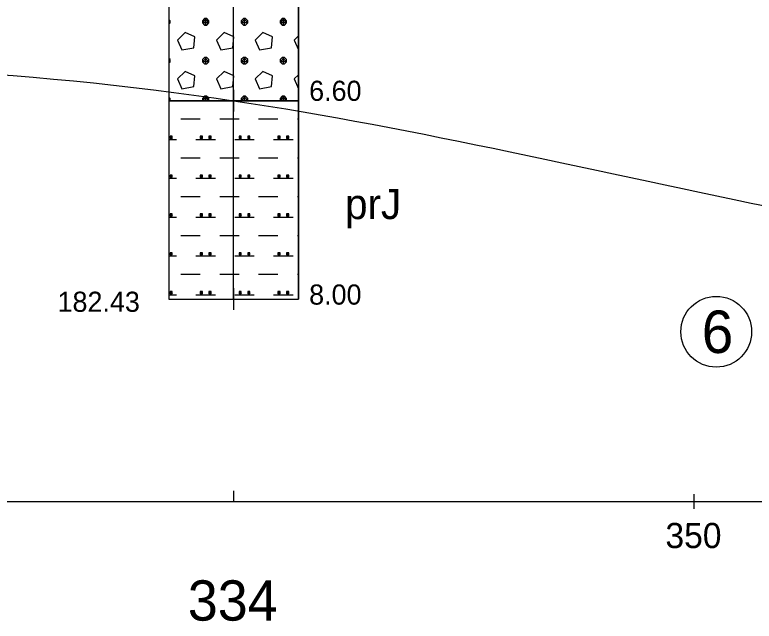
# Model space of a CAD drawing. Extents: x 3042 to 4120, y 576 to 2694.
# Drawn here: x 3572.32 to 3598.44, y 860.63 to 882.04 of the extents above; entities that cross this region are included whole.
import ezdxf

# ---------------------------------------------------------------- set-up
doc = ezdxf.new("R2010")
doc.units = 0
for name, color, linetype in [('14', 7, 'Continuous'), ('17', 7, 'Continuous'), ('18', 7, 'Continuous'), ('51', 7, 'Continuous'), ('52', 7, 'Continuous'), ('53', 7, 'Continuous'), ('56', 7, 'Continuous'), ('7', 7, 'Continuous'), ('rozhraní', 7, 'Continuous')]:
    doc.layers.add(name, color=color, linetype=linetype)

msp = doc.modelspace()

# ---------------------------------------------------------------- linework, layer by layer
at = {"layer": '18'}
for p, q in [((3580.052, 872.009), (3580.052, 912.009)), ((3580.052, 872.39), (3580.052, 871.628)), ((3579.671, 872.009), (3580.433, 872.009)), ((3580.052, 865.24), (3580.052, 864.859))]:
    msp.add_line(p, q, dxfattribs=at)
at = {"layer": '51'}
for p, q in [((3579.064, 881.683), (3579.064, 881.911)), ((3580.436, 881.683), (3580.436, 881.911)), ((3581.807, 881.683), (3581.807, 881.911)), ((3582.338, 881.299), (3582.188, 881.149)), ((3579.064, 880.311), (3579.064, 880.54)), ((3580.436, 880.311), (3580.436, 880.54)), ((3581.807, 880.311), (3581.807, 880.54)), ((3582.338, 879.927), (3582.188, 879.778)), ((3579.064, 879.009), (3579.064, 879.168)), ((3580.436, 879.009), (3580.436, 879.168)), ((3581.807, 879.009), (3581.807, 879.168)), ((3578.188, 878.368), (3578.874, 878.368)), ((3579.559, 878.368), (3580.245, 878.368)), ((3580.931, 878.368), (3581.617, 878.368)), ((3582.303, 878.368), (3582.338, 878.368)), ((3577.766, 877.644), (3578.035, 877.644)), ((3578.721, 877.644), (3579.407, 877.644)), ((3580.093, 877.644), (3580.779, 877.644)), ((3581.464, 877.644), (3582.15, 877.644)), ((3578.188, 876.997), (3578.874, 876.997)), ((3579.559, 876.997), (3580.245, 876.997)), ((3580.931, 876.997), (3581.617, 876.997)), ((3582.303, 876.997), (3582.338, 876.997)), ((3577.766, 876.273), (3578.035, 876.273)), ((3578.721, 876.273), (3579.407, 876.273)), ((3580.093, 876.273), (3580.779, 876.273)), ((3581.464, 876.273), (3582.15, 876.273)), ((3578.188, 875.625), (3578.874, 875.625)), ((3579.559, 875.625), (3580.245, 875.625)), ((3580.931, 875.625), (3581.617, 875.625)), ((3582.303, 875.625), (3582.338, 875.625)), ((3577.766, 874.901), (3578.035, 874.901)), ((3578.721, 874.901), (3579.407, 874.901)), ((3580.093, 874.901), (3580.779, 874.901)), ((3581.464, 874.901), (3582.15, 874.901)), ((3578.188, 874.253), (3578.874, 874.253)), ((3579.559, 874.253), (3580.245, 874.253)), ((3580.931, 874.253), (3581.617, 874.253)), ((3582.303, 874.253), (3582.338, 874.253)), ((3577.766, 873.529), (3578.035, 873.529)), ((3578.721, 873.529), (3579.407, 873.529)), ((3580.093, 873.529), (3580.779, 873.529)), ((3581.464, 873.529), (3582.15, 873.529)), ((3578.188, 872.882), (3578.874, 872.882)), ((3579.559, 872.882), (3580.245, 872.882)), ((3580.931, 872.882), (3581.617, 872.882)), ((3582.303, 872.882), (3582.338, 872.882)), ((3577.766, 872.158), (3578.035, 872.158)), ((3578.721, 872.158), (3579.407, 872.158)), ((3580.093, 872.158), (3580.779, 872.158)), ((3581.464, 872.158), (3582.15, 872.158))]:
    msp.add_line(p, q, dxfattribs=at)
for points in [[(3577.766, 879.009), (3582.338, 879.009), (3582.338, 895.009), (3577.766, 895.009)], [(3577.766, 872.009), (3582.338, 872.009), (3582.338, 879.009), (3577.766, 879.009)]]:
    msp.add_lwpolyline(points, close=True, dxfattribs=at)
for points in [[(3577.766, 881.718), (3577.807, 881.759), (3577.807, 881.835), (3577.766, 881.876)], [(3577.766, 881.8), (3577.807, 881.759), (3577.766, 881.759)], [(3579.026, 881.911), (3578.95, 881.835), (3578.95, 881.759), (3579.026, 881.683), (3579.102, 881.683), (3579.178, 881.759), (3579.178, 881.835), (3579.102, 881.911), (3579.026, 881.911), (3579.178, 881.759), (3578.95, 881.759), (3579.102, 881.911)], [(3580.398, 881.911), (3580.321, 881.835), (3580.321, 881.759), (3580.398, 881.683), (3580.474, 881.683), (3580.55, 881.759), (3580.55, 881.835), (3580.474, 881.911), (3580.398, 881.911), (3580.55, 881.759), (3580.321, 881.759), (3580.474, 881.911)], [(3581.769, 881.911), (3581.693, 881.835), (3581.693, 881.759), (3581.769, 881.683), (3581.845, 881.683), (3581.922, 881.759), (3581.922, 881.835), (3581.845, 881.911), (3581.769, 881.911), (3581.922, 881.759), (3581.693, 881.759), (3581.845, 881.911)], [(3578.073, 881.149), (3578.226, 880.807), (3578.645, 880.883), (3578.683, 881.264), (3578.34, 881.416), (3578.073, 881.149)], [(3579.445, 881.149), (3579.597, 880.807), (3580.017, 880.883), (3580.055, 881.264), (3579.712, 881.416), (3579.445, 881.149)], [(3580.817, 881.149), (3580.969, 880.807), (3581.388, 880.883), (3581.426, 881.264), (3581.083, 881.416), (3580.817, 881.149)], [(3582.188, 881.149), (3582.341, 880.807), (3582.341, 880.807)], [(3577.766, 880.347), (3577.807, 880.388), (3577.807, 880.464), (3577.766, 880.505)], [(3579.026, 880.54), (3578.95, 880.464), (3578.95, 880.388), (3579.026, 880.311), (3579.102, 880.311), (3579.178, 880.388), (3579.178, 880.464), (3579.102, 880.54), (3579.026, 880.54), (3579.178, 880.388), (3578.95, 880.388), (3579.102, 880.54)], [(3580.398, 880.54), (3580.321, 880.464), (3580.321, 880.388), (3580.398, 880.311), (3580.474, 880.311), (3580.55, 880.388), (3580.55, 880.464), (3580.474, 880.54), (3580.398, 880.54), (3580.55, 880.388), (3580.321, 880.388), (3580.474, 880.54)], [(3581.769, 880.54), (3581.693, 880.464), (3581.693, 880.388), (3581.769, 880.311), (3581.845, 880.311), (3581.922, 880.388), (3581.922, 880.464), (3581.845, 880.54), (3581.769, 880.54), (3581.922, 880.388), (3581.693, 880.388), (3581.845, 880.54)], [(3577.766, 880.428), (3577.807, 880.388), (3577.766, 880.388)], [(3578.073, 879.778), (3578.226, 879.435), (3578.645, 879.511), (3578.683, 879.892), (3578.34, 880.045), (3578.073, 879.778)], [(3579.445, 879.778), (3579.597, 879.435), (3580.017, 879.511), (3580.055, 879.892), (3579.712, 880.045), (3579.445, 879.778)], [(3580.817, 879.778), (3580.969, 879.435), (3581.388, 879.511), (3581.426, 879.892), (3581.083, 880.045), (3580.817, 879.778)], [(3582.188, 879.778), (3582.341, 879.435), (3582.341, 879.435)], [(3579.026, 879.168), (3578.95, 879.092), (3578.95, 879.016), (3578.957, 879.009)], [(3579.171, 879.009), (3579.178, 879.016), (3579.178, 879.092), (3579.102, 879.168), (3579.026, 879.168), (3579.178, 879.016), (3578.95, 879.016), (3579.102, 879.168)], [(3580.398, 879.168), (3580.321, 879.092), (3580.321, 879.016), (3580.328, 879.009)], [(3580.543, 879.009), (3580.55, 879.016), (3580.55, 879.092), (3580.474, 879.168), (3580.398, 879.168), (3580.55, 879.016), (3580.321, 879.016), (3580.474, 879.168)], [(3581.769, 879.168), (3581.693, 879.092), (3581.693, 879.016), (3581.7, 879.009)], [(3581.915, 879.009), (3581.922, 879.016), (3581.922, 879.092), (3581.845, 879.168), (3581.769, 879.168), (3581.922, 879.016), (3581.693, 879.016), (3581.845, 879.168)], [(3577.8, 879.009), (3577.807, 879.016), (3577.807, 879.092), (3577.766, 879.133)], [(3577.766, 879.057), (3577.807, 879.016), (3577.766, 879.016)], [(3577.807, 877.759), (3577.807, 877.682), (3577.883, 877.682), (3577.883, 877.759), (3577.807, 877.759), (3577.883, 877.682)], [(3578.874, 877.759), (3578.874, 877.682), (3578.95, 877.682), (3578.95, 877.759), (3578.874, 877.759), (3578.95, 877.682)], [(3579.178, 877.759), (3579.178, 877.682), (3579.255, 877.682), (3579.255, 877.759), (3579.178, 877.759), (3579.255, 877.682)], [(3580.245, 877.759), (3580.245, 877.682), (3580.321, 877.682), (3580.321, 877.759), (3580.245, 877.759), (3580.321, 877.682)], [(3580.55, 877.759), (3580.55, 877.682), (3580.626, 877.682), (3580.626, 877.759), (3580.55, 877.759), (3580.626, 877.682)], [(3581.617, 877.759), (3581.617, 877.682), (3581.693, 877.682), (3581.693, 877.759), (3581.617, 877.759), (3581.693, 877.682)], [(3581.922, 877.759), (3581.922, 877.682), (3581.998, 877.682), (3581.998, 877.759), (3581.922, 877.759), (3581.998, 877.682)], [(3577.807, 876.387), (3577.807, 876.311), (3577.883, 876.311), (3577.883, 876.387), (3577.807, 876.387), (3577.883, 876.311)], [(3578.874, 876.387), (3578.874, 876.311), (3578.95, 876.311), (3578.95, 876.387), (3578.874, 876.387), (3578.95, 876.311)], [(3579.178, 876.387), (3579.178, 876.311), (3579.255, 876.311), (3579.255, 876.387), (3579.178, 876.387), (3579.255, 876.311)], [(3580.245, 876.387), (3580.245, 876.311), (3580.321, 876.311), (3580.321, 876.387), (3580.245, 876.387), (3580.321, 876.311)], [(3580.55, 876.387), (3580.55, 876.311), (3580.626, 876.311), (3580.626, 876.387), (3580.55, 876.387), (3580.626, 876.311)], [(3581.617, 876.387), (3581.617, 876.311), (3581.693, 876.311), (3581.693, 876.387), (3581.617, 876.387), (3581.693, 876.311)], [(3581.922, 876.387), (3581.922, 876.311), (3581.998, 876.311), (3581.998, 876.387), (3581.922, 876.387), (3581.998, 876.311)], [(3577.807, 875.015), (3577.807, 874.939), (3577.883, 874.939), (3577.883, 875.015), (3577.807, 875.015), (3577.883, 874.939)], [(3578.874, 875.015), (3578.874, 874.939), (3578.95, 874.939), (3578.95, 875.015), (3578.874, 875.015), (3578.95, 874.939)], [(3579.178, 875.015), (3579.178, 874.939), (3579.255, 874.939), (3579.255, 875.015), (3579.178, 875.015), (3579.255, 874.939)], [(3580.245, 875.015), (3580.245, 874.939), (3580.321, 874.939), (3580.321, 875.015), (3580.245, 875.015), (3580.321, 874.939)], [(3580.55, 875.015), (3580.55, 874.939), (3580.626, 874.939), (3580.626, 875.015), (3580.55, 875.015), (3580.626, 874.939)], [(3581.617, 875.015), (3581.617, 874.939), (3581.693, 874.939), (3581.693, 875.015), (3581.617, 875.015), (3581.693, 874.939)], [(3581.922, 875.015), (3581.922, 874.939), (3581.998, 874.939), (3581.998, 875.015), (3581.922, 875.015), (3581.998, 874.939)], [(3577.807, 873.644), (3577.807, 873.568), (3577.883, 873.568), (3577.883, 873.644), (3577.807, 873.644), (3577.883, 873.568)], [(3578.874, 873.644), (3578.874, 873.568), (3578.95, 873.568), (3578.95, 873.644), (3578.874, 873.644), (3578.95, 873.568)], [(3579.178, 873.644), (3579.178, 873.568), (3579.255, 873.568), (3579.255, 873.644), (3579.178, 873.644), (3579.255, 873.568)], [(3580.245, 873.644), (3580.245, 873.568), (3580.321, 873.568), (3580.321, 873.644), (3580.245, 873.644), (3580.321, 873.568)], [(3580.55, 873.644), (3580.55, 873.568), (3580.626, 873.568), (3580.626, 873.644), (3580.55, 873.644), (3580.626, 873.568)], [(3581.617, 873.644), (3581.617, 873.568), (3581.693, 873.568), (3581.693, 873.644), (3581.617, 873.644), (3581.693, 873.568)], [(3581.922, 873.644), (3581.922, 873.568), (3581.998, 873.568), (3581.998, 873.644), (3581.922, 873.644), (3581.998, 873.568)], [(3577.807, 872.272), (3577.807, 872.196), (3577.883, 872.196), (3577.883, 872.272), (3577.807, 872.272), (3577.883, 872.196)], [(3578.874, 872.272), (3578.874, 872.196), (3578.95, 872.196), (3578.95, 872.272), (3578.874, 872.272), (3578.95, 872.196)], [(3579.178, 872.272), (3579.178, 872.196), (3579.255, 872.196), (3579.255, 872.272), (3579.178, 872.272), (3579.255, 872.196)], [(3580.245, 872.272), (3580.245, 872.196), (3580.321, 872.196), (3580.321, 872.272), (3580.245, 872.272), (3580.321, 872.196)], [(3580.55, 872.272), (3580.55, 872.196), (3580.626, 872.196), (3580.626, 872.272), (3580.55, 872.272), (3580.626, 872.196)], [(3581.617, 872.272), (3581.617, 872.196), (3581.693, 872.196), (3581.693, 872.272), (3581.617, 872.272), (3581.693, 872.196)], [(3581.922, 872.272), (3581.922, 872.196), (3581.998, 872.196), (3581.998, 872.272), (3581.922, 872.272), (3581.998, 872.196)]]:
    msp.add_lwpolyline(points, dxfattribs=at)
at = {"layer": '53'}
for p, q in [((3577.766, 912.009), (3577.766, 872.009)), ((3582.338, 912.009), (3582.338, 872.009)), ((3577.766, 879.009), (3582.338, 879.009)), ((3577.766, 872.009), (3582.338, 872.009))]:
    msp.add_line(p, q, dxfattribs=at)
at = {"layer": '56'}
for p, q in [((3580.052, 879.39), (3580.052, 878.628)), ((3579.671, 879.009), (3580.433, 879.009)), ((3580.052, 872.39), (3580.052, 871.628)), ((3579.671, 872.009), (3580.433, 872.009))]:
    msp.add_line(p, q, dxfattribs=at)
at = {"layer": '7'}
for p, q in [((3596.322, 864.605), (3596.322, 865.113)), ((3246.322, 864.859), (3629.082, 864.859))]:
    msp.add_line(p, q, dxfattribs=at)
at = {"layer": 'rozhraní'}
msp.add_circle((3597.103, 870.853), 1.25, dxfattribs=at)
for points in [[(3248.314, 891.859), (3256.322, 891.859), (3352.572, 886.409), (3431.332, 884.009), (3453.062, 885.409), (3491.522, 887.359), (3557.332, 884.659), (3580.052, 895.009), (3619.082, 891.259), (3629.275, 891.259)], [(3311.777, 872.826), (3352.572, 872.409), (3453.062, 876.909), (3491.522, 872.859), (3557.332, 880.159), (3580.052, 879.009), (3619.082, 872.759), (3628.717, 873.273)]]:
    msp.add_spline(points, degree=3, dxfattribs=at)

# ---------------------------------------------------------------- texts
at = {"layer": '14'}
msp.add_text('334', height=1.4224, dxfattribs=at).set_placement((3578.432, 860.653))
at = {"layer": '17'}
msp.add_text('182.43', height=0.7112, dxfattribs=at).set_placement((3573.829, 871.557))
at = {"layer": '52'}
for s, height, p in [('6.60', 0.7112, (3582.719, 879.006)), ('prJ', 1.0668, (3583.989, 874.831)), ('8.00', 0.7112, (3582.719, 871.811))]:
    msp.add_text(s, height=height, dxfattribs=at).set_placement(p)
at = {"layer": '7'}
msp.add_text('350', height=0.889, dxfattribs=at).set_placement((3595.306, 863.214))
at = {"layer": 'rozhraní'}
msp.add_text('6', height=1.5, dxfattribs=at).set_placement((3596.591, 870.103))

doc.saveas('drawing.dxf')
